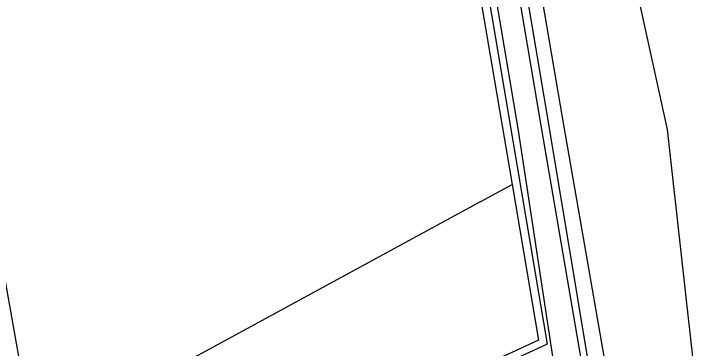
# Model space of a CAD drawing. Extents: x 133000 to 136000, y 400500 to 403500.
# Drawn here: x 134041.5 to 134128.5, y 401762.2 to 401803.9 of the extents above; entities that cross this region are included whole.
import ezdxf

# ---------------------------------------------------------------- set-up
doc = ezdxf.new("R2010")
doc.units = 0
for name, color, linetype in [('gg-knt-BGT kruinlijn', 7, 'Continuous'), ('gg-knt-bovenkant onderkant talud', 7, 'Continuous'), ('gg-kntw-greppel-droge sloot', 7, 'Continuous'), ('gt-grn-groengrens', 7, 'Continuous')]:
    doc.layers.add(name, color=color, linetype=linetype)

msp = doc.modelspace()

# ---------------------------------------------------------------- linework, layer by layer
at = {"layer": 'gg-knt-BGT kruinlijn'}
for points in [[(134069.099, 401994.578), (134084.863, 401898.758), (134107.817, 401762.813), (134062.514, 401741.911), (134061.813, 401740.387)], [(134116.629, 401730.753), (134117.592, 401733.749), (134115.251, 401746.613), (134107.942, 401790.654), (134090.382, 401894.419), (134090.385, 401895.964), (134092.808, 401896.366), (134168.354, 401909.739), (134167.532, 401913.316), (134092.748, 401900.417), (134090.082, 401900.366), (134088.727, 401902.4), (134072.937, 401995.279)]]:
    msp.add_lwpolyline(points, dxfattribs=at)
at = {"layer": 'gg-knt-bovenkant onderkant talud'}
for points in [[(134117.58, 401745.653), (134117.269, 401747.741), (134109.744, 401790.783), (134092.284, 401893.121), (134092.386, 401894.627), (134093.251, 401895.424), (134169.766, 401908.701), (134168.227, 401914.822), (134092.585, 401902.032), (134090.59, 401902.143), (134090.033, 401903.257), (134074.65, 401993.921), (134076.017, 401995.842)], [(134067.175, 401994.226), (134068.036, 401993.63), (134084.244, 401895.485), (134103.44, 401782.658)], [(134103.44, 401782.658), (134106.727, 401763.334), (134060.966, 401742.221), (134062.986, 401735.233)]]:
    msp.add_lwpolyline(points, dxfattribs=at)
at = {"layer": 'gg-kntw-greppel-droge sloot'}
msp.add_lwpolyline([(134105.106, 401755.381), (134109.098, 401757.509), (134104.225, 401789.378), (134086.254, 401896.013), (134086.889, 401898.487), (134087.745, 401898.724), (134088.557, 401898.24), (134088.842, 401897.305), (134107.031, 401790.016), (134114.512, 401746.25), (134116.719, 401733.704), (134116.181, 401732.27), (134083.241, 401702.951)], dxfattribs=at)
at = {"layer": 'gt-grn-groengrens'}
for p, q in [((134044.099, 401750.411), (134007.598, 401954.104)), ((134099.544, 401780.541), (134103.44, 401782.658)), ((134099.544, 401780.541), (134044.099, 401750.411))]:
    msp.add_line(p, q, dxfattribs=at)
msp.add_lwpolyline([(134109.36, 401891.63), (134112.857, 401834.468), (134122.728, 401789.486), (134128.1, 401741.182)], dxfattribs=at)

doc.saveas('drawing.dxf')
